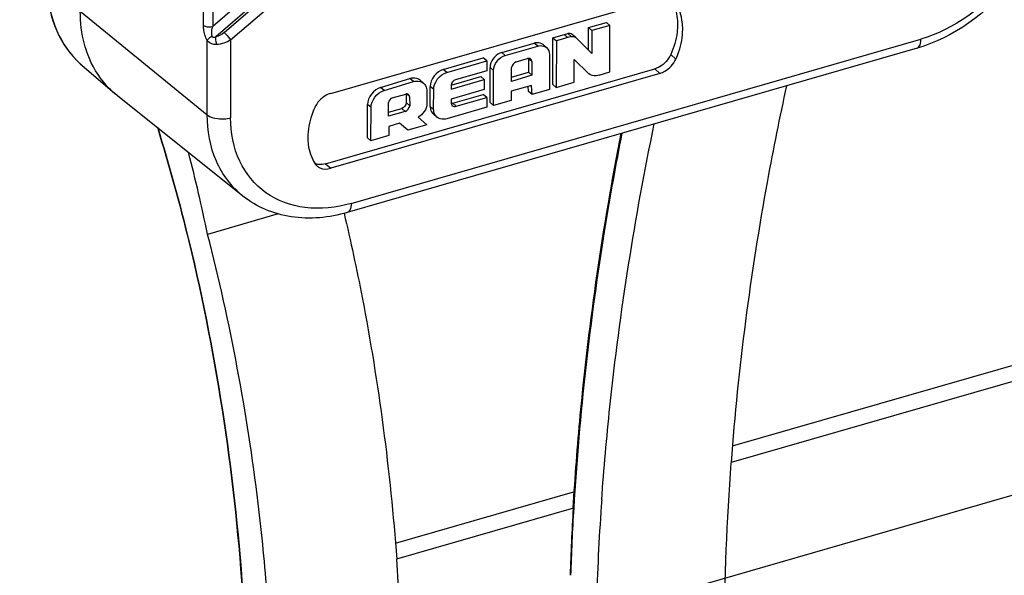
# Model space of a CAD drawing. Header units: millimetres. Extents: x 0 to 420, y 0 to 297.
# Tile 300 of 502: x 351.77 to 354.62, y 129.38 to 130.99. Entities that reach past the tile are written whole.
import ezdxf

# ---------------------------------------------------------------- set-up
doc = ezdxf.new("R2010")
doc.units = ezdxf.units.MM
doc.header["$LTSCALE"] = 23.1
doc.layers.get('0').update_dxf_attribs({"linetype": 'CONTINUOUS'})

msp = doc.modelspace()

# ---------------------------------------------------------------- linework, layer by layer
at = {"color": 7, "linetype": 'CONTINUOUS'}
for p, q in [((376.4267, 135.9009), (350.1485, 128.315)), ((372.3324, 135.0942), (353.8315, 129.7535)), ((372.3355, 135.0488), (353.8283, 129.7062)), ((352.3042, 130.97), (352.3042, 132.5491)), ((352.3313, 132.5457), (352.3313, 130.9666)), ((352.6189, 131.2156), (352.3313, 130.9666)), ((352.6376, 131.1945), (352.3397, 130.9365)), ((352.3641, 130.949), (352.6426, 131.1901)), ((352.3827, 130.9278), (352.6612, 131.169)), ((352.6716, 130.7733), (353.6225, 131.0477)), ((351.9485, 131.0105), (352.3151, 130.7114)), ((353.4161, 130.9636), (353.4677, 130.9784)), ((353.4777, 130.9697), (353.4261, 130.9549)), ((353.4777, 130.9697), (353.4677, 130.9784)), ((353.4782, 130.8359), (353.4777, 130.9697)), ((353.3136, 130.9338), (353.3562, 130.9461)), ((353.3459, 130.9431), (353.3559, 130.9345)), ((353.3562, 130.9461), (353.3663, 130.9375)), ((353.3793, 130.9352), (353.3693, 130.9439)), ((353.4261, 130.9549), (353.4161, 130.9636)), ((353.4161, 130.8983), (353.4161, 130.9636)), ((353.4261, 130.9549), (353.4261, 130.8882)), ((352.3151, 130.7114), (352.3151, 130.9263)), ((352.3827, 130.9278), (352.3827, 130.7029)), ((352.7306, 130.4554), (354.376, 130.9304)), ((353.166, 130.8918), (353.2597, 130.9186)), ((353.2697, 130.9099), (353.2597, 130.9186)), ((353.2853, 130.9142), (353.2953, 130.9055)), ((353.313, 130.7986), (353.3136, 130.9338)), ((353.3136, 130.9338), (353.3236, 130.9252)), ((353.3236, 130.9252), (353.323, 130.7899)), ((353.3663, 130.9375), (353.3236, 130.9252)), ((353.3793, 130.9352), (353.3799, 130.9347)), ((353.3799, 130.9347), (353.4261, 130.8882)), ((354.3649, 130.904), (352.7194, 130.429)), ((353.166, 130.8918), (353.176, 130.8832)), ((353.176, 130.8832), (353.2697, 130.9099)), ((353.3036, 130.8858), (353.304, 130.7846)), ((353.6535, 130.8853), (353.6685, 130.8724)), ((351.9529, 130.855), (352.0479, 130.7727)), ((352.9969, 130.8427), (353.1124, 130.876)), ((353.0069, 130.834), (353.1224, 130.8673)), ((353.1224, 130.8673), (353.1124, 130.876)), ((353.1224, 130.8673), (353.1224, 130.8387)), ((353.2069, 130.8643), (353.2398, 130.874)), ((353.2526, 130.865), (353.2426, 130.8736)), ((353.2426, 130.8736), (353.2427, 130.8342)), ((353.2526, 130.865), (353.2527, 130.8255)), ((353.3746, 130.8055), (353.3752, 130.8713)), ((353.4158, 130.8312), (353.3752, 130.8713)), ((352.6566, 130.5697), (353.6075, 130.8442)), ((353.6225, 130.8312), (352.6716, 130.5567)), ((353.0069, 130.834), (352.9969, 130.8427)), ((353.1224, 130.8387), (353.0324, 130.8128)), ((353.1419, 130.8393), (353.1319, 130.848)), ((353.1321, 130.747), (353.1319, 130.848)), ((353.1421, 130.7384), (353.1419, 130.8393)), ((353.1937, 130.808), (353.1942, 130.848)), ((353.2527, 130.8255), (353.1937, 130.808)), ((353.1938, 130.8197), (353.2427, 130.8342)), ((353.2427, 130.8342), (353.2527, 130.8255)), ((353.4169, 130.8301), (353.4158, 130.8312)), ((353.4473, 130.8257), (353.4782, 130.8359)), ((353.6225, 130.8312), (353.6075, 130.8442)), ((352.8158, 130.7905), (352.9006, 130.8161)), ((352.8258, 130.7818), (352.9106, 130.8075)), ((352.9106, 130.8075), (352.9006, 130.8161)), ((352.93, 130.8114), (352.94, 130.8028)), ((353.0194, 130.7856), (353.1153, 130.8133)), ((353.0198, 130.7969), (353.0194, 130.7856)), ((353.0197, 130.7973), (353.1053, 130.822)), ((353.1153, 130.8133), (353.1053, 130.822)), ((353.1153, 130.8133), (353.1153, 130.7841)), ((353.313, 130.7986), (353.323, 130.7899)), ((353.323, 130.7899), (353.3746, 130.8055)), ((352.0559, 130.7661), (352.0479, 130.7727)), ((352.8258, 130.7818), (352.8158, 130.7905)), ((352.8496, 130.7601), (352.8886, 130.7715)), ((352.8893, 130.7715), (352.8898, 130.7463)), ((352.8992, 130.7642), (352.8904, 130.7718)), ((352.9494, 130.7804), (352.9495, 130.7433)), ((352.959, 130.7356), (352.9591, 130.7934)), ((352.9691, 130.7849), (352.9591, 130.7934)), ((352.969, 130.7271), (352.9691, 130.7849)), ((353.1153, 130.7841), (353.0193, 130.7564)), ((353.024, 130.7446), (353.1124, 130.7701)), ((353.1224, 130.7615), (353.1124, 130.7701)), ((353.1932, 130.7796), (353.1925, 130.7528)), ((353.2515, 130.7965), (353.1932, 130.7796)), ((353.2431, 130.7787), (353.2422, 130.7938)), ((353.2531, 130.77), (353.2431, 130.7787)), ((353.2531, 130.77), (353.2515, 130.7965)), ((353.304, 130.7846), (353.2531, 130.77)), ((352.4183, 130.4765), (352.0559, 130.7661)), ((352.778, 130.6453), (352.7781, 130.7412)), ((352.7881, 130.7327), (352.7781, 130.7412)), ((352.8387, 130.7078), (352.839, 130.7465)), ((352.8898, 130.7466), (352.8998, 130.7378)), ((352.8992, 130.7642), (352.8998, 130.7378)), ((353.0193, 130.7564), (353.0192, 130.7466)), ((353.024, 130.7446), (353.034, 130.736)), ((353.034, 130.736), (353.1224, 130.7615)), ((353.1224, 130.7615), (353.1224, 130.7331)), ((353.1321, 130.747), (353.1421, 130.7384)), ((353.1925, 130.7528), (353.1421, 130.7384)), ((352.788, 130.6366), (352.7881, 130.7327)), ((352.8869, 130.7213), (352.8387, 130.7078)), ((352.8388, 130.7193), (352.8769, 130.73)), ((352.8869, 130.7213), (352.8769, 130.73)), ((352.969, 130.7271), (352.959, 130.7356)), ((352.9683, 130.7134), (352.9783, 130.7047)), ((353.1224, 130.7331), (353.0072, 130.6999)), ((352.8703, 130.6875), (352.8392, 130.678)), ((352.8945, 130.6671), (352.8703, 130.6875)), ((352.924, 130.7048), (352.9494, 130.6826)), ((352.8392, 130.678), (352.8395, 130.6515)), ((352.9494, 130.6826), (352.8945, 130.6671)), ((352.788, 130.6366), (352.778, 130.6453)), ((352.8395, 130.6515), (352.788, 130.6366)), ((352.6566, 130.5697), (352.6716, 130.5567)), ((352.5204, 130.4249), (352.3161, 130.3659)), ((353.3754, 129.6218), (352.8579, 129.4724)), ((353.373, 129.5748), (352.8617, 129.4272))]:
    msp.add_line(p, q, dxfattribs=at)
for centre, radius, start, end in [((352.126, 131.0549), 0.2644, 224.6282, 225.3552), ((352.1291, 131.0584), 0.2691, 225.3318, 227.4422), ((352.1259, 131.0548), 0.2643, 225.3553, 229.1076), ((352.1283, 131.0575), 0.2679, 227.4427, 229.1061), ((347.5797, 129.391), 4.8357, 11.6317, 14.5038), ((352.655, 130.5895), 0.0346, 211.7325, 228.8125), ((361.0189, 129.1675), 7.2114, 175.7172, 179.71908), ((360.9589, 129.1259), 7.6001, 176.6156, 178.07999), ((360.9617, 129.1233), 7.6017, 176.59318, 178.06125), ((361.0755, 129.0566), 7.6405, 175.93487, 178.07776), ((345.9131, 128.9139), 6.9682, 2.01922, 4.22619)]:
    msp.add_arc(centre, radius, start, end, dxfattribs=at)
for points, knots in [([(354.7489, 131.4003), (354.7489, 131.2918), (354.6607, 131.0725), (354.4712, 130.9347), (354.3649, 130.904)], [0, 0, 0, 0, 0.49517, 1, 1, 1, 1]), ([(354.7239, 131.3787), (354.7239, 131.2808), (354.6429, 131.0833), (354.4723, 130.9582), (354.376, 130.9304)], [0, 0, 0, 0, 0.494087, 1, 1, 1, 1]), ([(351.8522, 131.0953), (351.8522, 131.0522), (351.8654, 130.968), (351.9114, 130.8952), (351.9399, 130.867)], [0, 0, 0, 0, 0.518126, 1, 1, 1, 1]), ([(351.8535, 131.0928), (351.8535, 131.0506), (351.8662, 130.9684), (351.9104, 130.8969), (351.9378, 130.8691)], [0, 0, 0, 0, 0.519454, 1, 1, 1, 1]), ([(353.6595, 131.0353), (353.6618, 131.0305), (353.6701, 131.0103), (353.6733, 130.9881), (353.6733, 130.9714)], [0, 0, 0, 0, 0.240759, 1, 1, 1, 1]), ([(353.6883, 130.9585), (353.6883, 130.9654), (353.6868, 130.9913), (353.6785, 131.017), (353.6685, 131.0332)], [0, 0, 0, 0, 0.263788, 1, 1, 1, 1]), ([(351.9701, 130.886), (351.9665, 130.8956), (351.9536, 130.9359), (351.9485, 130.9785), (351.9485, 131.0105)], [0, 0, 0, 0, 0.241996, 1, 1, 1, 1]), ([(352.3151, 130.9263), (352.3097, 130.9364), (352.3052, 130.9514), (352.3043, 130.9664), (352.3042, 130.97)], [0, 0, 0, 0, 0.76244, 1, 1, 1, 1]), ([(352.3042, 130.97), (352.3057, 130.9688), (352.3142, 130.9647), (352.3242, 130.9645), (352.3313, 130.9666)], [0, 0, 0, 0, 0.206726, 1, 1, 1, 1]), ([(353.6733, 130.9714), (353.6733, 130.9644), (353.6715, 130.9348), (353.6628, 130.9058), (353.6535, 130.8853)], [0, 0, 0, 0, 0.239459, 1, 1, 1, 1]), ([(352.3294, 130.9383), (352.3288, 130.9404), (352.3275, 130.9499), (352.3291, 130.9596), (352.3313, 130.9666)], [0, 0, 0, 0, 0.227862, 1, 1, 1, 1]), ([(352.3641, 130.949), (352.3656, 130.9476), (352.3723, 130.9411), (352.3785, 130.9339), (352.3827, 130.9278)], [0, 0, 0, 0, 0.212696, 1, 1, 1, 1]), ([(353.6685, 130.8724), (353.6717, 130.8794), (353.6827, 130.9069), (353.6883, 130.9367), (353.6883, 130.9585)], [0, 0, 0, 0, 0.261093, 1, 1, 1, 1]), ([(352.3294, 130.9383), (352.3249, 130.936), (352.3196, 130.9324), (352.3157, 130.9274), (352.3151, 130.9263)], [0, 0, 0, 0, 0.797169, 1, 1, 1, 1]), ([(352.3421, 130.9145), (352.3394, 130.9144), (352.3294, 130.9146), (352.3193, 130.9203), (352.3151, 130.9263)], [0, 0, 0, 0, 0.267077, 1, 1, 1, 1]), ([(352.3397, 130.9365), (352.3376, 130.9356), (352.3335, 130.9335), (352.3298, 130.9368), (352.3294, 130.9383)], [0, 0, 0, 0, 0.587237, 1, 1, 1, 1]), ([(352.3397, 130.9365), (352.3394, 130.9349), (352.3386, 130.9275), (352.34, 130.9199), (352.3421, 130.9145)], [0, 0, 0, 0, 0.222153, 1, 1, 1, 1]), ([(353.2853, 130.9142), (353.2804, 130.9184), (353.2707, 130.9209), (353.262, 130.9192), (353.2597, 130.9186)], [0, 0, 0, 0, 0.724943, 1, 1, 1, 1]), ([(353.2697, 130.9099), (353.272, 130.9106), (353.2807, 130.9123), (353.2904, 130.9097), (353.2953, 130.9055)], [0, 0, 0, 0, 0.275057, 1, 1, 1, 1]), ([(354.3649, 130.904), (354.3666, 130.9046), (354.3752, 130.9105), (354.376, 130.9223), (354.376, 130.9304)], [0, 0, 0, 0, 0.183425, 1, 1, 1, 1]), ([(352.0479, 130.7727), (352.0393, 130.7802), (352.0064, 130.8126), (351.9823, 130.8535), (351.9701, 130.886)], [0, 0, 0, 0, 0.24667, 1, 1, 1, 1]), ([(353.6535, 130.8853), (353.6469, 130.8709), (353.6316, 130.854), (353.6123, 130.8456), (353.6075, 130.8442)], [0, 0, 0, 0, 0.758427, 1, 1, 1, 1]), ([(353.6225, 130.8312), (353.6273, 130.8326), (353.6466, 130.841), (353.6619, 130.8579), (353.6685, 130.8724)], [0, 0, 0, 0, 0.241578, 1, 1, 1, 1]), ([(353.4473, 130.8257), (353.4446, 130.8248), (353.4344, 130.8224), (353.4227, 130.8251), (353.4169, 130.8301)], [0, 0, 0, 0, 0.277105, 1, 1, 1, 1]), ([(352.9301, 130.8114), (352.9245, 130.8162), (352.9132, 130.819), (352.9033, 130.8169), (352.9006, 130.8161)], [0, 0, 0, 0, 0.724253, 1, 1, 1, 1]), ([(352.9106, 130.8075), (352.9133, 130.8083), (352.9232, 130.8104), (352.9345, 130.8076), (352.9401, 130.8027)], [0, 0, 0, 0, 0.27575, 1, 1, 1, 1]), ([(352.9401, 130.8027), (352.9446, 130.7988), (352.9487, 130.7908), (352.9494, 130.7826), (352.9494, 130.7804)], [0, 0, 0, 0, 0.731079, 1, 1, 1, 1]), ([(352.6716, 130.7733), (352.6667, 130.7718), (352.6474, 130.7635), (352.6321, 130.7466), (352.6255, 130.7321)], [0, 0, 0, 0, 0.241578, 1, 1, 1, 1]), ([(353.9879, 130.7954), (353.9681, 130.7044), (353.8958, 130.3443), (353.8481, 129.9793), (353.8277, 129.7061)], [0, 0, 0, 0, 0.253815, 1, 1, 1, 1]), ([(352.4183, 130.4765), (352.3854, 130.5028), (352.3305, 130.5765), (352.3151, 130.6658), (352.3151, 130.7114)], [0, 0, 0, 0, 0.47981, 1, 1, 1, 1]), ([(352.3151, 130.7114), (352.3234, 130.7046), (352.3472, 130.6981), (352.3707, 130.6994), (352.3827, 130.7029)], [0, 0, 0, 0, 0.463556, 1, 1, 1, 1]), ([(352.6255, 130.7321), (352.6223, 130.7251), (352.6114, 130.6976), (352.6057, 130.6678), (352.6057, 130.646)], [0, 0, 0, 0, 0.261093, 1, 1, 1, 1]), ([(352.9783, 130.7048), (352.9738, 130.7087), (352.9696, 130.7167), (352.969, 130.7249), (352.969, 130.7271)], [0, 0, 0, 0, 0.731033, 1, 1, 1, 1]), ([(352.7306, 130.4554), (352.6878, 130.4431), (352.6009, 130.433), (352.4789, 130.4766), (352.398, 130.5761), (352.3827, 130.6601), (352.3827, 130.7029)], [0, 0, 0, 0, 0.266867, 0.507861, 0.743947, 1, 1, 1, 1]), ([(353.0072, 130.6999), (353.0046, 130.6991), (352.9948, 130.6972), (352.9838, 130.7), (352.9783, 130.7048)], [0, 0, 0, 0, 0.275159, 1, 1, 1, 1]), ([(353.4542, 129.5983), (353.4606, 129.6882), (353.4929, 130.0528), (353.5502, 130.4151), (353.6061, 130.6851)], [0, 0, 0, 0, 0.246449, 1, 1, 1, 1]), ([(352.1711, 130.6753), (352.2047, 130.5662), (352.3282, 130.1161), (352.3961, 129.6512), (352.4188, 129.2995)], [0, 0, 0, 0, 0.244597, 1, 1, 1, 1]), ([(352.172, 130.6745), (352.2056, 130.5655), (352.3291, 130.1157), (352.3971, 129.6512), (352.42, 129.2998)], [0, 0, 0, 0, 0.244626, 1, 1, 1, 1]), ([(353.372, 129.5745), (353.3773, 129.6641), (353.4051, 130.0272), (353.458, 130.3884), (353.5106, 130.6577)], [0, 0, 0, 0, 0.246432, 1, 1, 1, 1]), ([(353.5126, 130.6582), (353.4948, 130.5676), (353.4306, 130.2091), (353.3896, 129.8463), (353.3735, 129.575)], [0, 0, 0, 0, 0.253685, 1, 1, 1, 1]), ([(352.6057, 130.646), (352.6057, 130.6391), (352.6072, 130.6132), (352.6155, 130.5875), (352.6256, 130.5713)], [0, 0, 0, 0, 0.263788, 1, 1, 1, 1]), ([(352.6322, 130.5634), (352.6346, 130.5613), (352.6462, 130.5538), (352.6616, 130.5539), (352.6716, 130.5567)], [0, 0, 0, 0, 0.236899, 1, 1, 1, 1]), ([(352.7194, 130.429), (352.6674, 130.414), (352.5596, 130.4029), (352.4577, 130.445), (352.4183, 130.4765)], [0, 0, 0, 0, 0.517861, 1, 1, 1, 1]), ([(352.7103, 130.4272), (352.7294, 130.3463), (352.7999, 130.0165), (352.8436, 129.681), (352.8623, 129.4274)], [0, 0, 0, 0, 0.246225, 1, 1, 1, 1]), ([(352.7306, 130.4554), (352.7306, 130.4521), (352.7301, 130.4428), (352.7257, 130.4309), (352.7194, 130.429)], [0, 0, 0, 0, 0.336586, 1, 1, 1, 1]), ([(352.4889, 129.3196), (352.4819, 129.4093), (352.447, 129.7614), (352.3822, 130.1106), (352.3161, 130.3659)], [0, 0, 0, 0, 0.254464, 1, 1, 1, 1])]:
    msp.add_open_spline(points, degree=3, knots=knots, dxfattribs=at)
for points in [[(352.3641, 130.949), (352.3572, 130.943), (352.3487, 130.9382), (352.3397, 130.9365)], [(353.3693, 130.9439), (353.3659, 130.9468), (353.3605, 130.9473), (353.3562, 130.9461)], [(352.3827, 130.9278), (352.3707, 130.9202), (352.3563, 130.9152), (352.3421, 130.9145)], [(353.3663, 130.9375), (353.3705, 130.9387), (353.376, 130.9381), (353.3793, 130.9352)], [(353.166, 130.8918), (353.1501, 130.8873), (353.1358, 130.8713), (353.1326, 130.8551)], [(353.1419, 130.8393), (353.1419, 130.8578), (353.1582, 130.8781), (353.176, 130.8832)], [(353.2953, 130.9055), (353.3007, 130.9008), (353.3035, 130.8929), (353.3036, 130.8858)], [(353.1326, 130.8551), (353.1322, 130.8528), (353.1319, 130.8504), (353.1319, 130.848)], [(353.2071, 130.8644), (353.2004, 130.8624), (353.1943, 130.855), (353.1942, 130.848)], [(353.2495, 130.8724), (353.247, 130.8745), (353.243, 130.8749), (353.2398, 130.874)], [(353.2526, 130.865), (353.2526, 130.8677), (353.2515, 130.8706), (353.2495, 130.8724)], [(352.9969, 130.8427), (352.9771, 130.8367), (352.959, 130.8141), (352.9591, 130.7934)], [(352.9691, 130.7849), (352.9691, 130.8055), (352.9871, 130.8281), (353.0069, 130.834)], [(353.0324, 130.8128), (353.0259, 130.8108), (353.0201, 130.8036), (353.0198, 130.7969)], [(352.8158, 130.7905), (352.796, 130.7845), (352.7781, 130.7619), (352.7781, 130.7412)], [(352.7881, 130.7327), (352.7881, 130.7534), (352.8061, 130.7758), (352.8258, 130.7818)], [(352.8967, 130.7702), (352.8946, 130.7719), (352.8912, 130.7723), (352.8886, 130.7715)], [(352.8992, 130.764), (352.8992, 130.7662), (352.8983, 130.7687), (352.8967, 130.7702)], [(352.8497, 130.7601), (352.8441, 130.7585), (352.839, 130.7523), (352.839, 130.7465)], [(352.8898, 130.7463), (352.8898, 130.7394), (352.8836, 130.7318), (352.8769, 130.73)], [(352.9495, 130.7433), (352.9495, 130.7279), (352.9378, 130.7116), (352.924, 130.7048)], [(353.0192, 130.7466), (353.0192, 130.7435), (353.0205, 130.74), (353.0228, 130.7379)], [(353.024, 130.7446), (353.0225, 130.7442), (353.021, 130.744), (353.0195, 130.7441)], [(352.8869, 130.7213), (352.8936, 130.7232), (352.8998, 130.7308), (352.8998, 130.7378)], [(352.959, 130.7358), (352.959, 130.7333), (352.9592, 130.7308), (352.9598, 130.7283)], [(352.9598, 130.7283), (352.961, 130.7227), (352.964, 130.7172), (352.9683, 130.7134)], [(353.0228, 130.7379), (353.0257, 130.7354), (353.0304, 130.7349), (353.034, 130.736)], [(352.6381, 130.5678), (352.6337, 130.5682), (352.6294, 130.5693), (352.6254, 130.5711)], [(352.6566, 130.5697), (352.6506, 130.568), (352.6443, 130.5672), (352.6381, 130.5678)]]:
    msp.add_open_spline(points, degree=3, dxfattribs=at)

doc.saveas('drawing.dxf')
